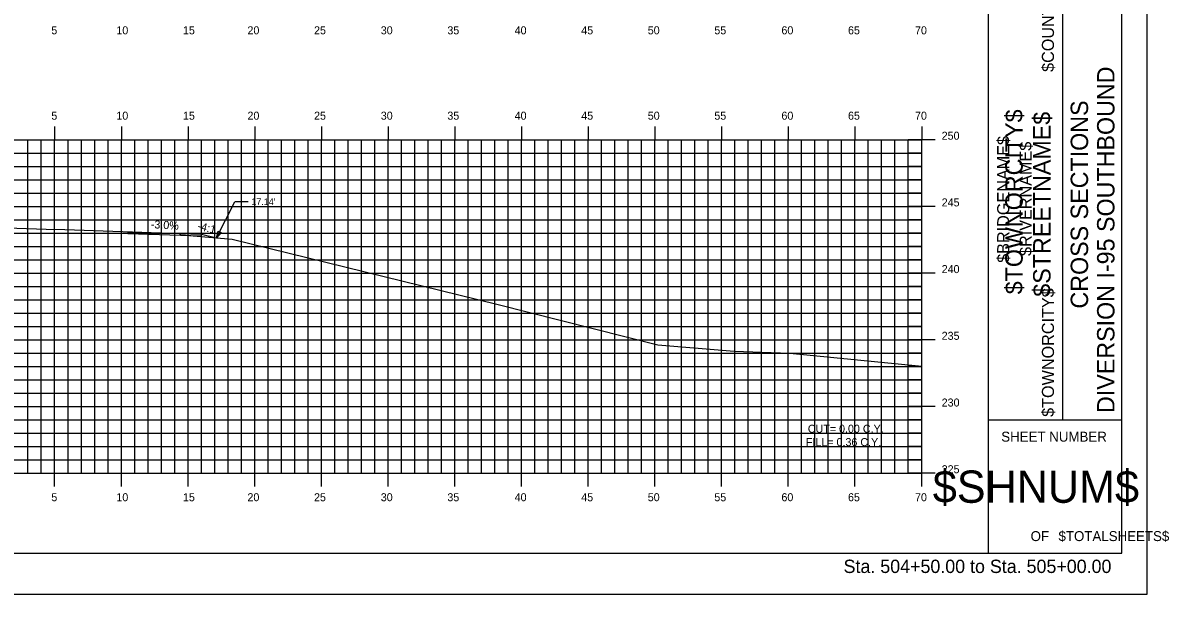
# Model space of a CAD drawing. Extents: x 1170543 to 1177585, y 609599 to 610623.
# Drawn here: x 1171146.3 to 1171232.2, y 609598.8 to 609641.6 of the extents above; entities that cross this region are included whole.
import ezdxf

# ---------------------------------------------------------------- set-up
doc = ezdxf.new("R2010")
doc.units = 0
for name, color, linetype in [('ANNOTATION', 7, 'Continuous'), ('BORDER', 7, 'Continuous'), ('BRIDGE_TITLE', 7, 'Continuous'), ('D_Roadway_Centerline_Text', 7, 'Continuous'), ('H_V ANNOTATION', 7, 'Continuous'), ('HIGHWAY_TITLE', 7, 'Continuous'), ('MAJOR', 7, 'Continuous'), ('MINOR', 7, 'Continuous'), ('PLOT BOUNDARY', 7, 'Continuous'), ('S_Roadway_Centerline', 7, 'Continuous')]:
    doc.layers.add(name, color=color, linetype=linetype)

msp = doc.modelspace()

# ---------------------------------------------------------------- linework, layer by layer
at = {"layer": 'ANNOTATION'}
for p, q in [((1171160.838, 609625.514), (1171162.193, 609628.22)), ((1171163.193, 609628.22), (1171162.193, 609628.22)), ((1171154.18, 609625.966), (1171159.694, 609625.8)), ((1171154.18, 609625.966), (1171154.18, 609625.84)), ((1171154.18, 609625.84), (1171159.694, 609625.675)), ((1171159.694, 609625.675), (1171159.694, 609625.8)), ((1171159.694, 609625.8), (1171160.838, 609625.514))]:
    msp.add_line(p, q, dxfattribs=at)
msp.add_lwpolyline([(1171161.173, 609625.905), (1171160.838, 609625.514), (1171160.95, 609626.017)], close=True, dxfattribs=at)
at = {"layer": 'BORDER'}
for p, q in [((1171218.695, 609601.875), (1171218.695, 609706.875)), ((1171228.695, 609601.875), (1171228.695, 609706.875)), ((1171224.286, 609611.875), (1171224.286, 609646.875)), ((1171218.695, 609611.875), (1171228.695, 609611.875)), ((1171068.695, 609601.872), (1171228.695, 609601.872))]:
    msp.add_line(p, q, dxfattribs=at)
at = {"layer": 'MAJOR'}
for p, q in [((1171148.695, 609633.874), (1171148.695, 609632.872)), ((1171153.695, 609633.874), (1171153.695, 609632.872)), ((1171158.695, 609633.874), (1171158.695, 609632.872)), ((1171163.695, 609633.874), (1171163.695, 609632.872)), ((1171168.695, 609633.874), (1171168.695, 609632.872)), ((1171173.695, 609633.874), (1171173.695, 609632.872)), ((1171178.695, 609633.874), (1171178.695, 609632.872)), ((1171183.695, 609633.874), (1171183.695, 609632.872)), ((1171188.695, 609633.874), (1171188.695, 609632.872)), ((1171193.695, 609633.874), (1171193.695, 609632.872)), ((1171198.695, 609633.874), (1171198.695, 609632.872)), ((1171203.695, 609633.874), (1171203.695, 609632.872)), ((1171208.695, 609633.874), (1171208.695, 609632.872)), ((1171213.695, 609633.874), (1171213.695, 609632.872)), ((1171073.695, 609632.872), (1171213.695, 609632.872)), ((1171073.695, 609632.872), (1171213.695, 609632.872)), ((1171148.695, 609607.872), (1171148.695, 609632.872)), ((1171153.695, 609607.872), (1171153.695, 609632.872)), ((1171158.695, 609607.872), (1171158.695, 609632.872)), ((1171163.695, 609607.872), (1171163.695, 609632.872)), ((1171168.695, 609607.872), (1171168.695, 609632.872)), ((1171173.695, 609607.872), (1171173.695, 609632.872)), ((1171178.695, 609607.872), (1171178.695, 609632.872)), ((1171183.695, 609607.872), (1171183.695, 609632.872)), ((1171188.695, 609607.872), (1171188.695, 609632.872)), ((1171193.695, 609607.872), (1171193.695, 609632.872)), ((1171198.695, 609607.872), (1171198.695, 609632.872)), ((1171203.695, 609607.872), (1171203.695, 609632.872)), ((1171208.695, 609607.872), (1171208.695, 609632.872)), ((1171214.697, 609632.872), (1171212.693, 609632.872)), ((1171213.695, 609607.872), (1171213.695, 609632.872)), ((1171213.695, 609607.872), (1171213.695, 609632.872)), ((1171073.695, 609627.872), (1171213.695, 609627.872)), ((1171214.697, 609627.872), (1171212.693, 609627.872)), ((1171073.695, 609622.872), (1171213.695, 609622.872)), ((1171214.697, 609622.872), (1171212.693, 609622.872)), ((1171073.695, 609617.872), (1171213.695, 609617.872)), ((1171214.697, 609617.872), (1171212.693, 609617.872)), ((1171073.695, 609612.872), (1171213.695, 609612.872)), ((1171214.697, 609612.872), (1171212.693, 609612.872)), ((1171073.695, 609607.872), (1171213.695, 609607.872)), ((1171073.695, 609607.872), (1171213.695, 609607.872)), ((1171148.695, 609606.87), (1171148.695, 609607.872)), ((1171153.695, 609606.87), (1171153.695, 609607.872)), ((1171158.695, 609606.87), (1171158.695, 609607.872)), ((1171163.695, 609606.87), (1171163.695, 609607.872)), ((1171168.695, 609606.87), (1171168.695, 609607.872)), ((1171173.695, 609606.87), (1171173.695, 609607.872)), ((1171178.695, 609606.87), (1171178.695, 609607.872)), ((1171183.695, 609606.87), (1171183.695, 609607.872)), ((1171188.695, 609606.87), (1171188.695, 609607.872)), ((1171193.695, 609606.87), (1171193.695, 609607.872)), ((1171198.695, 609606.87), (1171198.695, 609607.872)), ((1171203.695, 609606.87), (1171203.695, 609607.872)), ((1171208.695, 609606.87), (1171208.695, 609607.872)), ((1171214.697, 609607.872), (1171212.693, 609607.872)), ((1171213.695, 609606.87), (1171213.695, 609607.872))]:
    msp.add_line(p, q, dxfattribs=at)
at = {"layer": 'MINOR'}
for p, q in [((1171146.695, 609607.872), (1171146.695, 609632.872)), ((1171147.695, 609607.872), (1171147.695, 609632.872)), ((1171149.695, 609607.872), (1171149.695, 609632.872)), ((1171150.695, 609607.872), (1171150.695, 609632.872)), ((1171151.695, 609607.872), (1171151.695, 609632.872)), ((1171152.695, 609607.872), (1171152.695, 609632.872)), ((1171154.695, 609607.872), (1171154.695, 609632.872)), ((1171155.695, 609607.872), (1171155.695, 609632.872)), ((1171156.695, 609607.872), (1171156.695, 609632.872)), ((1171157.695, 609607.872), (1171157.695, 609632.872)), ((1171159.695, 609607.872), (1171159.695, 609632.872)), ((1171160.695, 609607.872), (1171160.695, 609632.872)), ((1171161.695, 609607.872), (1171161.695, 609632.872)), ((1171162.695, 609607.872), (1171162.695, 609632.872)), ((1171164.695, 609607.872), (1171164.695, 609632.872)), ((1171165.695, 609607.872), (1171165.695, 609632.872)), ((1171166.695, 609607.872), (1171166.695, 609632.872)), ((1171167.695, 609607.872), (1171167.695, 609632.872)), ((1171169.695, 609607.872), (1171169.695, 609632.872)), ((1171170.695, 609607.872), (1171170.695, 609632.872)), ((1171171.695, 609607.872), (1171171.695, 609632.872)), ((1171172.695, 609607.872), (1171172.695, 609632.872)), ((1171174.695, 609607.872), (1171174.695, 609632.872)), ((1171175.695, 609607.872), (1171175.695, 609632.872)), ((1171176.695, 609607.872), (1171176.695, 609632.872)), ((1171177.695, 609607.872), (1171177.695, 609632.872)), ((1171179.695, 609607.872), (1171179.695, 609632.872)), ((1171180.695, 609607.872), (1171180.695, 609632.872)), ((1171181.695, 609607.872), (1171181.695, 609632.872)), ((1171182.695, 609607.872), (1171182.695, 609632.872)), ((1171184.695, 609607.872), (1171184.695, 609632.872)), ((1171185.695, 609607.872), (1171185.695, 609632.872)), ((1171186.695, 609607.872), (1171186.695, 609632.872)), ((1171187.695, 609607.872), (1171187.695, 609632.872)), ((1171189.695, 609607.872), (1171189.695, 609632.872)), ((1171190.695, 609607.872), (1171190.695, 609632.872)), ((1171191.695, 609607.872), (1171191.695, 609632.872)), ((1171192.695, 609607.872), (1171192.695, 609632.872)), ((1171194.695, 609607.872), (1171194.695, 609632.872)), ((1171195.695, 609607.872), (1171195.695, 609632.872)), ((1171196.695, 609607.872), (1171196.695, 609632.872)), ((1171197.695, 609607.872), (1171197.695, 609632.872)), ((1171199.695, 609607.872), (1171199.695, 609632.872)), ((1171200.695, 609607.872), (1171200.695, 609632.872)), ((1171201.695, 609607.872), (1171201.695, 609632.872)), ((1171202.695, 609607.872), (1171202.695, 609632.872)), ((1171204.695, 609607.872), (1171204.695, 609632.872)), ((1171205.695, 609607.872), (1171205.695, 609632.872)), ((1171206.695, 609607.872), (1171206.695, 609632.872)), ((1171207.695, 609607.872), (1171207.695, 609632.872)), ((1171209.695, 609607.872), (1171209.695, 609632.872)), ((1171210.695, 609607.872), (1171210.695, 609632.872)), ((1171211.695, 609607.872), (1171211.695, 609632.872)), ((1171212.695, 609607.872), (1171212.695, 609632.872)), ((1171073.695, 609631.872), (1171213.695, 609631.872)), ((1171213.695, 609631.872), (1171212.693, 609631.872)), ((1171073.695, 609630.872), (1171213.695, 609630.872)), ((1171213.695, 609630.872), (1171212.693, 609630.872)), ((1171073.695, 609629.872), (1171213.695, 609629.872)), ((1171213.695, 609629.872), (1171212.693, 609629.872)), ((1171073.695, 609628.872), (1171213.695, 609628.872)), ((1171213.695, 609628.872), (1171212.693, 609628.872)), ((1171073.695, 609626.872), (1171213.695, 609626.872)), ((1171213.695, 609626.872), (1171212.693, 609626.872)), ((1171073.695, 609625.872), (1171213.695, 609625.872)), ((1171213.695, 609625.872), (1171212.693, 609625.872)), ((1171073.695, 609624.872), (1171213.695, 609624.872)), ((1171213.695, 609624.872), (1171212.693, 609624.872)), ((1171073.695, 609623.872), (1171213.695, 609623.872)), ((1171213.695, 609623.872), (1171212.693, 609623.872)), ((1171073.695, 609621.872), (1171213.695, 609621.872)), ((1171213.695, 609621.872), (1171212.693, 609621.872)), ((1171073.695, 609620.872), (1171213.695, 609620.872)), ((1171213.695, 609620.872), (1171212.693, 609620.872)), ((1171073.695, 609619.872), (1171213.695, 609619.872)), ((1171213.695, 609619.872), (1171212.693, 609619.872)), ((1171073.695, 609618.872), (1171213.695, 609618.872)), ((1171213.695, 609618.872), (1171212.693, 609618.872)), ((1171073.695, 609616.872), (1171213.695, 609616.872)), ((1171213.695, 609616.872), (1171212.693, 609616.872)), ((1171073.695, 609615.872), (1171213.695, 609615.872)), ((1171213.695, 609615.872), (1171212.693, 609615.872)), ((1171073.695, 609614.872), (1171213.695, 609614.872)), ((1171213.695, 609614.872), (1171212.693, 609614.872)), ((1171073.695, 609613.872), (1171213.695, 609613.872)), ((1171213.695, 609613.872), (1171212.693, 609613.872)), ((1171073.695, 609611.872), (1171213.695, 609611.872)), ((1171213.695, 609611.872), (1171212.693, 609611.872)), ((1171073.695, 609610.872), (1171213.695, 609610.872)), ((1171213.695, 609610.872), (1171212.693, 609610.872)), ((1171073.695, 609609.872), (1171213.695, 609609.872)), ((1171213.695, 609609.872), (1171212.693, 609609.872)), ((1171073.695, 609608.872), (1171213.695, 609608.872)), ((1171213.695, 609608.872), (1171212.693, 609608.872))]:
    msp.add_line(p, q, dxfattribs=at)
at = {"layer": 'PLOT BOUNDARY'}
msp.add_lwpolyline([(1171060.602, 609598.813), (1171230.602, 609598.813), (1171230.602, 609708.813), (1171060.602, 609708.813)], close=True, dxfattribs=at)
at = {"layer": 'S_Roadway_Centerline'}
msp.add_lwpolyline([(1171144.363, 609626.294), (1171148.058, 609626.178), (1171149.445, 609626.13), (1171153.058, 609626.005), (1171154.527, 609625.954), (1171158.059, 609625.83), (1171158.069, 609625.805), (1171158.092, 609625.732), (1171158.511, 609625.715), (1171162.003, 609625.414), (1171181.848, 609620.54), (1171193.912, 609617.487), (1171199.635, 609617.032), (1171203.814, 609616.876), (1171213.695, 609615.886)], dxfattribs=at)

# ---------------------------------------------------------------- texts
at = {"layer": 'ANNOTATION'}
msp.add_text("17.14'", height=0.5, dxfattribs=at).set_placement((1171163.443, 609627.97))
for s, rotation, p in [('-3.0%', 356.70063, (1171155.891, 609626.246)), ('-4:1', 345.96376, (1171159.361, 609626.15))]:
    msp.add_text(s, height=0.6, rotation=rotation, dxfattribs=at).set_placement(p)
at = {"layer": 'BORDER'}
for s, height, rotation, p in [('DIVERSION I-95 SOUTHBOUND', 1.30428, 90, (1171228.149, 609612.385)), ('CROSS SECTIONS', 1.30428, 90, (1171226.171, 609620.214)), ('SHEET NUMBER', 0.74527, 360, (1171219.661, 609610.239)), ('$SHNUM$', 2.4194, 360, (1171214.529, 609605.655)), ('OF', 0.7453, 360, (1171221.862, 609602.785)), ('$TOTALSHEETS$', 0.74527, 360, (1171223.952, 609602.785))]:
    msp.add_text(s, height=height, rotation=rotation, dxfattribs=at).set_placement(p)
at = {"layer": 'BRIDGE_TITLE'}
for s, height, p in [('$COUNTY$', 0.9072, (1171223.616, 609637.954)), ('$BRIDGENAME$', 0.90716, (1171220.262, 609623.643)), ('$RIVERNAME$', 0.90716, (1171221.939, 609624.158)), ('$TOWNORCITY$', 0.90716, (1171223.616, 609612.096))]:
    msp.add_text(s, height=height, rotation=90, dxfattribs=at).set_placement(p)
at = {"layer": 'D_Roadway_Centerline_Text'}
for s, p in [('CUT= 0.00 C.Y.', (1171205.161, 609610.908)), ('FILL= 0.36 C.Y.', (1171205.017, 609609.906))]:
    msp.add_text(s, height=0.6, dxfattribs=at).set_placement(p)
at = {"layer": 'H_V ANNOTATION'}
for s, height, p in [('5', 0.6, (1171148.446, 609640.772)), ('10', 0.6, (1171153.321, 609640.772)), ('15', 0.6, (1171158.313, 609640.772)), ('20', 0.6, (1171163.149, 609640.772)), ('25', 0.6, (1171168.141, 609640.772)), ('30', 0.6, (1171173.144, 609640.772)), ('35', 0.6, (1171178.136, 609640.772)), ('40', 0.6, (1171183.181, 609640.772)), ('45', 0.6, (1171188.173, 609640.772)), ('50', 0.6, (1171193.16, 609640.772)), ('55', 0.6, (1171198.152, 609640.772)), ('60', 0.6, (1171203.181, 609640.772)), ('65', 0.6, (1171208.173, 609640.772)), ('70', 0.6, (1171213.197, 609640.772)), ('5', 0.6, (1171148.446, 609634.372)), ('10', 0.6, (1171153.321, 609634.372)), ('15', 0.6, (1171158.313, 609634.372)), ('20', 0.6, (1171163.149, 609634.372)), ('25', 0.6, (1171168.141, 609634.372)), ('30', 0.6, (1171173.144, 609634.372)), ('35', 0.6, (1171178.136, 609634.372)), ('40', 0.6, (1171183.181, 609634.372)), ('45', 0.6, (1171188.173, 609634.372)), ('50', 0.6, (1171193.16, 609634.372)), ('55', 0.6, (1171198.152, 609634.372)), ('60', 0.6, (1171203.181, 609634.372)), ('65', 0.6, (1171208.173, 609634.372)), ('70', 0.6, (1171213.197, 609634.372)), ('250', 0.6, (1171215.195, 609632.872)), ('245', 0.6, (1171215.195, 609627.872)), ('240', 0.6, (1171215.195, 609622.872)), ('235', 0.6, (1171215.195, 609617.872)), ('230', 0.6, (1171215.195, 609612.872)), ('225', 0.6, (1171215.195, 609607.872)), ('5', 0.6, (1171148.446, 609605.772)), ('10', 0.6, (1171153.321, 609605.772)), ('15', 0.6, (1171158.313, 609605.772)), ('20', 0.6, (1171163.149, 609605.772)), ('25', 0.6, (1171168.141, 609605.772)), ('30', 0.6, (1171173.144, 609605.772)), ('35', 0.6, (1171178.136, 609605.772)), ('40', 0.6, (1171183.181, 609605.772)), ('45', 0.6, (1171188.173, 609605.772)), ('50', 0.6, (1171193.16, 609605.772)), ('55', 0.6, (1171198.152, 609605.772)), ('60', 0.6, (1171203.181, 609605.772)), ('65', 0.6, (1171208.173, 609605.772)), ('70', 0.6, (1171213.197, 609605.772)), ('Sta. 504+50.00 to Sta. 505+00.00', 1.0002, (1171207.841, 609600.392))]:
    msp.add_text(s, height=height, dxfattribs=at).set_placement(p)
at = {"layer": 'HIGHWAY_TITLE'}
for s, p in [('$TOWNORCITY$', (1171221.268, 609621.284)), ('$STREETNAME$', (1171223.355, 609621.104))]:
    msp.add_text(s, height=1.30428, rotation=90, dxfattribs=at).set_placement(p)

doc.saveas('drawing.dxf')
